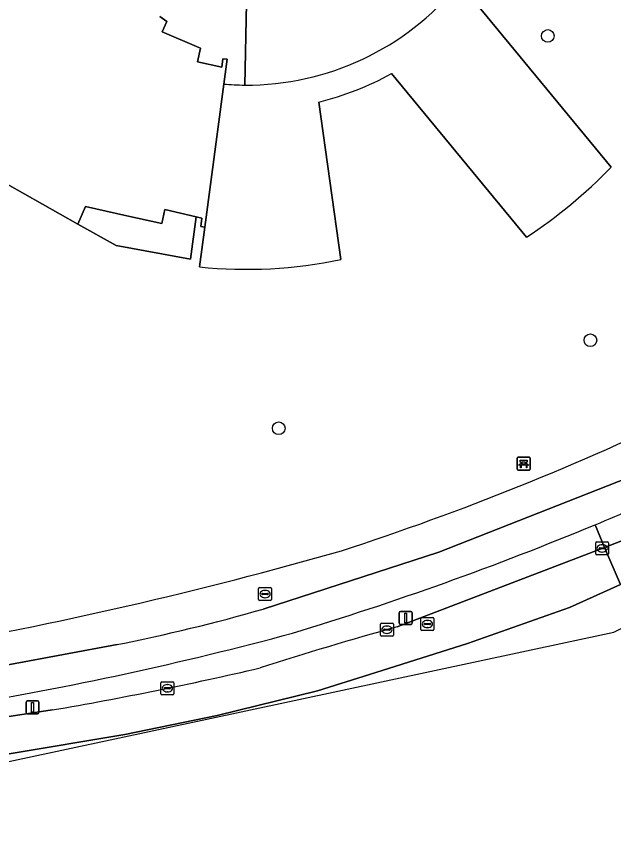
# Model space of a CAD drawing. Extents: x 159039 to 160102, y 381214 to 382524.
# Drawn here: x 159092.6 to 159138.8, y 381216.1 to 381280.2 of the extents above; entities that cross this region are included whole.
import ezdxf

# ---------------------------------------------------------------- set-up
doc = ezdxf.new("R2010")
doc.units = 0
for name, color, linetype in [('IMGEO_Bank', 7, 'Continuous'), ('IMGEO_Boom', 7, 'Continuous'), ('IMGEO_Brandkraan', 7, 'Continuous'), ('IMGEO_Fietspad_gesloten', 7, 'Continuous'), ('IMGEO_Groenvoorziening', 7, 'Continuous'), ('IMGEO_Kolk', 7, 'Continuous'), ('IMGEO_Lichtmast', 7, 'Continuous'), ('IMGEO_OVBaan_gesloten', 7, 'Continuous'), ('IMGEO_Pand', 7, 'Continuous'), ('IMGEO_Parkeervlak_open', 7, 'Continuous'), ('IMGEO_Rijbaan_lokaal_open', 7, 'Continuous'), ('IMGEO_Rijbaan_regionaal_gesloten', 7, 'Continuous'), ('IMGEO_Rioolput', 7, 'Continuous'), ('IMGEO_Verkeerseiland_open', 7, 'Continuous'), ('IMGEO_Voetpad_open', 7, 'Continuous')]:
    doc.layers.add(name, color=color, linetype=linetype)

msp = doc.modelspace()

# ---------------------------------------------------------------- linework, layer by layer
at = {"layer": 'IMGEO_Bank'}
for p, q in [((159131.356, 381245.215), (159131.356, 381246.056)), ((159131.356, 381246.056), (159131.356, 381245.215)), ((159131.431, 381246.14), (159132.272, 381246.14)), ((159132.272, 381246.14), (159131.431, 381246.14)), ((159132.356, 381246.065), (159132.356, 381245.224)), ((159132.356, 381245.224), (159132.356, 381246.065)), ((159132.053, 381245.538), (159131.66, 381245.538)), ((159131.665, 381245.646), (159131.665, 381245.752)), ((159131.709, 381245.752), (159131.709, 381245.646)), ((159131.997, 381245.758), (159131.715, 381245.758)), ((159131.715, 381245.64), (159131.997, 381245.64)), ((159132.003, 381245.646), (159132.003, 381245.752)), ((159132.047, 381245.752), (159132.047, 381245.646)), ((159132.281, 381245.14), (159131.44, 381245.14)), ((159131.44, 381245.14), (159132.281, 381245.14))]:
    msp.add_line(p, q, dxfattribs=at)
for points in [[(159131.659, 381245.758), (159131.573, 381245.758), (159131.573, 381245.919), (159132.136, 381245.919), (159132.136, 381245.758), (159132.053, 381245.758)], [(159131.603, 381245.538), (159131.461, 381245.538), (159131.573, 381245.64), (159131.659, 381245.64)], [(159131.653, 381245.531), (159131.653, 381245.324), (159131.61, 381245.324), (159131.61, 381245.531)], [(159132.053, 381245.64), (159132.136, 381245.64), (159132.248, 381245.538), (159132.109, 381245.538)], [(159132.103, 381245.531), (159132.103, 381245.324), (159132.059, 381245.324), (159132.059, 381245.531)]]:
    msp.add_lwpolyline(points, dxfattribs=at)
for centre, radius, start, end in [((159131.434, 381246.062), 0.0779, 92.4484, 184.28452), ((159131.434, 381246.062), 0.0779, 92.4484, 184.28452), ((159132.278, 381246.062), 0.0779, 2.4484, 94.28452), ((159132.278, 381246.062), 0.0779, 2.4484, 94.28452), ((159131.603, 381245.531), 0.00671, 2.89567, 87.10433), ((159131.66, 381245.531), 0.00671, 92.89567, 177.10433), ((159131.658, 381245.751), 0.00671, 2.89567, 87.10433), ((159131.658, 381245.647), 0.00671, 272.89567, 357.10433), ((159131.715, 381245.751), 0.00671, 92.89567, 177.10433), ((159131.715, 381245.647), 0.00671, 182.89567, 267.10433), ((159131.997, 381245.751), 0.00671, 2.89567, 87.10433), ((159131.997, 381245.647), 0.00671, 272.89567, 357.10433), ((159132.054, 381245.751), 0.00671, 92.89567, 177.10433), ((159132.054, 381245.647), 0.00671, 182.89567, 267.10433), ((159132.052, 381245.531), 0.00671, 2.89567, 87.10433), ((159132.109, 381245.531), 0.00671, 92.89567, 177.10433), ((159131.434, 381245.218), 0.0779, 182.4484, 274.28452), ((159131.434, 381245.218), 0.0779, 182.4484, 274.28452), ((159132.278, 381245.218), 0.0779, 272.4484, 4.28452), ((159132.278, 381245.218), 0.0779, 272.4484, 4.28452)]:
    msp.add_arc(centre, radius, start, end, dxfattribs=at)
at = {"layer": 'IMGEO_Boom'}
for centre in [(159133.72, 381278.698), (159137.01, 381255.184), (159112.911, 381248.374)]:
    msp.add_circle(centre, 0.489, dxfattribs=at)
at = {"layer": 'IMGEO_Brandkraan'}
for p, q in [((159111.358, 381235.137), (159111.358, 381235.989)), ((159111.433, 381236.063), (159112.285, 381236.063)), ((159111.846, 381235.843), (159111.871, 381235.843)), ((159112.359, 381235.989), (159112.359, 381235.137)), ((159112.285, 381235.063), (159111.433, 381235.063)), ((159111.617, 381235.557), (159111.617, 381235.569)), ((159112.055, 381235.52), (159111.657, 381235.52)), ((159111.66, 381235.606), (159112.058, 381235.606)), ((159111.869, 381235.283), (159111.844, 381235.283)), ((159112.101, 381235.569), (159112.101, 381235.557))]:
    msp.add_line(p, q, dxfattribs=at)
for points in [[(159111.358, 381235.137), (159111.358, 381235.989)], [(159111.433, 381236.063), (159112.285, 381236.063)], [(159112.359, 381235.989), (159112.359, 381235.137)], [(159112.285, 381235.063), (159111.433, 381235.063)]]:
    msp.add_lwpolyline(points, dxfattribs=at)
for centre, radius, start, end in [((159111.435, 381235.987), 0.0765, 91.55205, 178.44795), ((159111.435, 381235.987), 0.0765, 91.55205, 178.44795), ((159112.283, 381235.987), 0.0765, 1.55205, 88.44795), ((159112.283, 381235.987), 0.0765, 1.55205, 88.44795), ((159111.435, 381235.139), 0.0765, 181.55205, 268.44795), ((159111.435, 381235.139), 0.0765, 181.55205, 268.44795), ((159111.657, 381235.566), 0.0403, 85.87752, 175.75265), ((159111.654, 381235.556), 0.0366, 178.93798, 274.71019), ((159112.058, 381235.563), 0.043, 264.86636, 352.45326), ((159112.062, 381235.568), 0.0386, 1.73085, 96.63898), ((159112.283, 381235.139), 0.0765, 271.55205, 358.44795), ((159112.283, 381235.139), 0.0765, 271.55205, 358.44795)]:
    msp.add_arc(centre, radius, start, end, dxfattribs=at)
for centre, major_axis, ratio, start_param, end_param in [((159111.845, 381235.563), (-0.387, 0.002), 0.722429, 4.712389, 7.853982), ((159111.87, 381235.563), (-0.39, 0.002), 0.717154, 1.570796, 4.712389)]:
    msp.add_ellipse(centre, major_axis=major_axis, ratio=ratio, start_param=start_param, end_param=end_param, dxfattribs=at)
at = {"layer": 'IMGEO_Fietspad_gesloten'}
for points in [[(159139.91, 381244.553), (159125.291, 381238.814), (159111.721, 381234.404)], [(159100.417, 381231.66), (159092.132, 381230.115), (159087.567, 381229.309)]]:
    msp.add_lwpolyline(points, dxfattribs=at)
for centre, radius, start, end in [((159050.495, 381450.972), 227.313, 292.47219, 293.3075), ((159040.738, 381474.001), 252.323, 286.8748, 292.52062), ((159072.373, 381371.843), 142.961, 281.31276, 285.97604), ((159046.228, 381483.006), 259.465, 279.26735, 285.13723)]:
    msp.add_arc(centre, radius, start, end, dxfattribs=at)
at = {"layer": 'IMGEO_Groenvoorziening'}
for points in [[(159128.176, 381281.212), (159138.618, 381268.556)], [(159132.066, 381263.141), (159121.627, 381275.793)], [(159116.015, 381273.585), (159117.724, 381261.42)], [(159106.784, 381260.852), (159107.193, 381263.931), (159106.899, 381263.979), (159106.971, 381264.613), (159106.531, 381264.715), (159106.096, 381261.437), (159100.352, 381262.496), (159097.392, 381264.164), (159091.916, 381267.25)]]:
    msp.add_lwpolyline(points, dxfattribs=at)
for centre, radius, start, end in [((159110.433, 381296.008), 23.108, 283.97878, 298.9748), ((159110.451, 381295.966), 39.302, 303.36464, 315.78045), ((159110.446, 381295.959), 35.298, 264.04513, 281.89908), ((159052.425, 381440.447), 211.862, 287.96213, 295.87717), ((159028.918, 381549.288), 322.843, 279.91517, 285.97337)]:
    msp.add_arc(centre, radius, start, end, dxfattribs=at)
at = {"layer": 'IMGEO_Kolk'}
for p, q in [((159137.42, 381238.666), (159137.42, 381239.518)), ((159137.495, 381239.592), (159138.347, 381239.592)), ((159138.421, 381239.518), (159138.421, 381238.666)), ((159137.679, 381239.086), (159137.679, 381239.098)), ((159138.117, 381239.049), (159137.719, 381239.049)), ((159137.722, 381239.135), (159138.12, 381239.135)), ((159137.908, 381239.372), (159137.933, 381239.372)), ((159138.163, 381239.098), (159138.163, 381239.086)), ((159138.347, 381238.592), (159137.495, 381238.592)), ((159137.931, 381238.812), (159137.906, 381238.812)), ((159120.781, 381232.381), (159120.781, 381233.233)), ((159120.856, 381233.307), (159121.708, 381233.307)), ((159121.269, 381233.087), (159121.294, 381233.087)), ((159121.782, 381233.233), (159121.782, 381232.381)), ((159121.04, 381232.801), (159121.04, 381232.813)), ((159121.478, 381232.764), (159121.08, 381232.764)), ((159121.083, 381232.85), (159121.481, 381232.85)), ((159121.292, 381232.527), (159121.267, 381232.527)), ((159121.524, 381232.813), (159121.524, 381232.801)), ((159121.708, 381232.307), (159120.856, 381232.307)), ((159103.809, 381227.861), (159103.809, 381228.713)), ((159103.884, 381228.787), (159104.736, 381228.787)), ((159104.81, 381228.713), (159104.81, 381227.861)), ((159104.068, 381228.281), (159104.068, 381228.293)), ((159104.506, 381228.244), (159104.108, 381228.244)), ((159104.111, 381228.33), (159104.509, 381228.33)), ((159104.32, 381228.007), (159104.295, 381228.007)), ((159104.297, 381228.567), (159104.322, 381228.567)), ((159104.552, 381228.293), (159104.552, 381228.281)), ((159104.736, 381227.787), (159103.884, 381227.787))]:
    msp.add_line(p, q, dxfattribs=at)
for points in [[(159137.42, 381238.666), (159137.42, 381239.518)], [(159137.495, 381239.592), (159138.347, 381239.592)], [(159138.421, 381239.518), (159138.421, 381238.666)], [(159138.347, 381238.592), (159137.495, 381238.592)], [(159120.781, 381232.381), (159120.781, 381233.233)], [(159120.856, 381233.307), (159121.708, 381233.307)], [(159121.782, 381233.233), (159121.782, 381232.381)], [(159121.708, 381232.307), (159120.856, 381232.307)], [(159103.809, 381227.861), (159103.809, 381228.713)], [(159103.884, 381228.787), (159104.736, 381228.787)], [(159104.81, 381228.713), (159104.81, 381227.861)], [(159104.736, 381227.787), (159103.884, 381227.787)]]:
    msp.add_lwpolyline(points, dxfattribs=at)
for centre, radius, start, end in [((159137.497, 381239.516), 0.0765, 91.55205, 178.44795), ((159137.497, 381239.516), 0.0765, 91.55205, 178.44795), ((159138.345, 381239.516), 0.0765, 1.55205, 88.44795), ((159138.345, 381239.516), 0.0765, 1.55205, 88.44795), ((159137.719, 381239.095), 0.0403, 85.87752, 175.75265), ((159137.716, 381239.085), 0.0366, 178.93798, 274.71019), ((159138.12, 381239.092), 0.043, 264.86636, 352.45326), ((159138.124, 381239.097), 0.0386, 1.73085, 96.63898), ((159137.497, 381238.668), 0.0765, 181.55205, 268.44795), ((159137.497, 381238.668), 0.0765, 181.55205, 268.44795), ((159138.345, 381238.668), 0.0765, 271.55205, 358.44795), ((159138.345, 381238.668), 0.0765, 271.55205, 358.44795), ((159120.858, 381233.231), 0.0765, 91.55205, 178.44795), ((159120.858, 381233.231), 0.0765, 91.55205, 178.44795), ((159121.706, 381233.231), 0.0765, 1.55205, 88.44795), ((159121.706, 381233.231), 0.0765, 1.55205, 88.44795), ((159121.08, 381232.81), 0.0403, 85.87752, 175.75265), ((159121.077, 381232.8), 0.0366, 178.93798, 274.71019), ((159121.481, 381232.807), 0.043, 264.86636, 352.45326), ((159121.485, 381232.812), 0.0386, 1.73085, 96.63898), ((159120.858, 381232.383), 0.0765, 181.55205, 268.44795), ((159120.858, 381232.383), 0.0765, 181.55205, 268.44795), ((159121.706, 381232.383), 0.0765, 271.55205, 358.44795), ((159121.706, 381232.383), 0.0765, 271.55205, 358.44795), ((159103.886, 381228.711), 0.0765, 91.55205, 178.44795), ((159103.886, 381228.711), 0.0765, 91.55205, 178.44795), ((159104.734, 381228.711), 0.0765, 1.55205, 88.44795), ((159104.734, 381228.711), 0.0765, 1.55205, 88.44795), ((159104.108, 381228.29), 0.0403, 85.87752, 175.75265), ((159104.105, 381228.28), 0.0366, 178.93798, 274.71019), ((159104.509, 381228.287), 0.043, 264.86636, 352.45326), ((159104.513, 381228.292), 0.0386, 1.73085, 96.63898), ((159103.886, 381227.863), 0.0765, 181.55205, 268.44795), ((159103.886, 381227.863), 0.0765, 181.55205, 268.44795), ((159104.734, 381227.863), 0.0765, 271.55205, 358.44795), ((159104.734, 381227.863), 0.0765, 271.55205, 358.44795)]:
    msp.add_arc(centre, radius, start, end, dxfattribs=at)
for centre, major_axis, ratio, start_param, end_param in [((159137.907, 381239.092), (-0.387, 0.002), 0.722429, 4.712389, 7.853982), ((159137.932, 381239.092), (-0.39, 0.002), 0.717154, 1.570796, 4.712389), ((159121.268, 381232.807), (-0.387, 0.002), 0.722429, 4.712389, 7.853982), ((159121.293, 381232.807), (-0.39, 0.002), 0.717154, 1.570796, 4.712389), ((159104.296, 381228.287), (-0.387, 0.002), 0.722429, 4.712389, 7.853982), ((159104.321, 381228.287), (-0.39, 0.002), 0.717154, 1.570796, 4.712389)]:
    msp.add_ellipse(centre, major_axis=major_axis, ratio=ratio, start_param=start_param, end_param=end_param, dxfattribs=at)
at = {"layer": 'IMGEO_Lichtmast'}
for p, q in [((159122.233, 381233.323), (159122.233, 381234.123)), ((159122.233, 381234.123), (159122.233, 381233.323)), ((159122.333, 381234.223), (159123.123, 381234.223)), ((159123.123, 381234.223), (159122.333, 381234.223)), ((159123.223, 381234.123), (159123.223, 381233.323)), ((159123.223, 381233.323), (159123.223, 381234.123)), ((159123.123, 381233.223), (159122.333, 381233.223)), ((159122.333, 381233.223), (159123.123, 381233.223)), ((159093.473, 381227.302), (159094.263, 381227.302)), ((159094.263, 381227.302), (159093.473, 381227.302)), ((159093.373, 381226.402), (159093.373, 381227.202)), ((159093.373, 381227.202), (159093.373, 381226.402)), ((159094.363, 381227.202), (159094.363, 381226.402)), ((159094.363, 381226.402), (159094.363, 381227.202)), ((159094.263, 381226.302), (159093.473, 381226.302)), ((159093.473, 381226.302), (159094.263, 381226.302))]:
    msp.add_line(p, q, dxfattribs=at)
for points in [[(159122.653, 381234.098), (159122.803, 381234.098), (159122.803, 381233.348), (159122.653, 381233.348), (159122.653, 381234.098)], [(159093.793, 381227.177), (159093.943, 381227.177), (159093.943, 381226.427), (159093.793, 381226.427), (159093.793, 381227.177)]]:
    msp.add_lwpolyline(points, dxfattribs=at)
for centre, start, end in [((159122.333, 381234.123), 90, 180), ((159122.333, 381234.123), 90, 180), ((159123.123, 381234.123), 0, 90), ((159123.123, 381234.123), 360, 90), ((159122.333, 381233.323), 180, 270), ((159122.333, 381233.323), 180, 270), ((159123.123, 381233.323), 270, 0), ((159123.123, 381233.323), 270, 0), ((159093.473, 381227.202), 90, 180), ((159093.473, 381227.202), 90, 180), ((159094.263, 381227.202), 0, 90), ((159094.263, 381227.202), 360, 90), ((159093.473, 381226.402), 180, 270), ((159093.473, 381226.402), 180, 270), ((159094.263, 381226.402), 270, 0), ((159094.263, 381226.402), 270, 0)]:
    msp.add_arc(centre, 0.1, start, end, dxfattribs=at)
at = {"layer": 'IMGEO_OVBaan_gesloten'}
msp.add_lwpolyline([(159141.826, 381240.614), (159138.103, 381239.162), (159139.33, 381236.294)], dxfattribs=at)
at = {"layer": 'IMGEO_Pand'}
msp.add_lwpolyline([(159091.916, 381267.25), (159097.392, 381264.164), (159097.976, 381265.513), (159101.177, 381264.803), (159103.866, 381264.207), (159104.117, 381265.276), (159106.531, 381264.715), (159106.971, 381264.613), (159106.899, 381263.979), (159107.193, 381263.931), (159108.659, 381274.979), (159108.915, 381276.906), (159108.6, 381276.939), (159108.509, 381276.287), (159106.64, 381276.711), (159106.87, 381277.75), (159106.742, 381277.805), (159103.912, 381279.026), (159104.271, 381279.828), (159103.725, 381280.206)], dxfattribs=at)
at = {"layer": 'IMGEO_Parkeervlak_open'}
msp.add_lwpolyline([(159110.432, 381281.231), (159110.294, 381274.904)], dxfattribs=at)
msp.add_arc((159110.446, 381295.974), 21.071, 269.5872, 12.02983, dxfattribs=at)
at = {"layer": 'IMGEO_Rijbaan_lokaal_open'}
for points in [[(159110.294, 381274.904), (159110.432, 381281.231)], [(159103.725, 381280.206), (159104.271, 381279.828), (159103.912, 381279.026), (159106.742, 381277.805), (159106.87, 381277.75), (159106.64, 381276.711), (159108.509, 381276.287), (159108.6, 381276.939), (159108.915, 381276.906), (159108.659, 381274.979)]]:
    msp.add_lwpolyline(points, dxfattribs=at)
msp.add_arc((159110.406, 381295.199), 20.296, 265.0627, 269.68449, dxfattribs=at)
at = {"layer": 'IMGEO_Rijbaan_regionaal_gesloten'}
for points in [[(159139.33, 381236.294), (159135.396, 381234.522), (159127.5, 381231.732), (159119.935, 381229.356), (159115.911, 381228.093), (159108.145, 381226.18), (159101.01, 381224.719), (159092.08, 381223.22), (159080.802, 381221.413), (159076.732, 381220.761), (159072.892, 381220.245), (159064.793, 381219.04), (159060.97, 381218.523), (159061.265, 381216.06), (159138.831, 381232.625), (159172.016, 381249.257)], [(159139.33, 381236.294), (159138.103, 381239.162), (159122.065, 381233.025)], [(159095.403, 381226.603), (159083.157, 381224.726), (159078.488, 381224.085), (159077.376, 381223.938), (159076.264, 381223.794), (159060.614, 381221.491), (159060.97, 381218.523), (159064.793, 381219.04), (159072.892, 381220.245), (159076.732, 381220.761), (159080.802, 381221.413), (159092.08, 381223.22), (159101.01, 381224.719), (159108.145, 381226.18), (159115.911, 381228.093), (159119.935, 381229.356), (159127.5, 381231.732), (159135.396, 381234.522), (159139.33, 381236.294)]]:
    msp.add_lwpolyline(points, dxfattribs=at)
for centre, radius, start, end in [((159201.391, 380948.368), 295.504, 105.57164, 107.71567), ((159048.278, 381500.516), 277.937, 279.76174, 283.14188)]:
    msp.add_arc(centre, radius, start, end, dxfattribs=at)
at = {"layer": 'IMGEO_Rioolput'}
for p, q in [((159123.988, 381233.751), (159124.84, 381233.751)), ((159123.913, 381232.825), (159123.913, 381233.677)), ((159124.172, 381233.245), (159124.172, 381233.257)), ((159124.61, 381233.208), (159124.212, 381233.208)), ((159124.215, 381233.294), (159124.613, 381233.294)), ((159124.401, 381233.531), (159124.426, 381233.531)), ((159124.656, 381233.257), (159124.656, 381233.245)), ((159124.914, 381233.677), (159124.914, 381232.825)), ((159124.84, 381232.751), (159123.988, 381232.751)), ((159124.424, 381232.971), (159124.399, 381232.971))]:
    msp.add_line(p, q, dxfattribs=at)
for points in [[(159123.988, 381233.751), (159124.84, 381233.751)], [(159123.913, 381232.825), (159123.913, 381233.677)], [(159124.914, 381233.677), (159124.914, 381232.825)], [(159124.84, 381232.751), (159123.988, 381232.751)]]:
    msp.add_lwpolyline(points, dxfattribs=at)
for centre, radius, start, end in [((159123.99, 381233.675), 0.0765, 91.55205, 178.44795), ((159123.99, 381233.675), 0.0765, 91.55205, 178.44795), ((159124.838, 381233.675), 0.0765, 1.55205, 88.44795), ((159124.838, 381233.675), 0.0765, 1.55205, 88.44795), ((159124.212, 381233.254), 0.0403, 85.87752, 175.75265), ((159124.209, 381233.244), 0.0366, 178.93798, 274.71019), ((159124.613, 381233.251), 0.043, 264.86636, 352.45326), ((159124.617, 381233.256), 0.0386, 1.73085, 96.63898), ((159123.99, 381232.827), 0.0765, 181.55205, 268.44795), ((159123.99, 381232.827), 0.0765, 181.55205, 268.44795), ((159124.838, 381232.827), 0.0765, 271.55205, 358.44795), ((159124.838, 381232.827), 0.0765, 271.55205, 358.44795)]:
    msp.add_arc(centre, radius, start, end, dxfattribs=at)
for centre, major_axis, ratio, start_param, end_param in [((159124.4, 381233.251), (-0.387, 0.002), 0.722429, 4.712389, 7.853982), ((159124.425, 381233.251), (-0.39, 0.002), 0.717154, 1.570796, 4.712389)]:
    msp.add_ellipse(centre, major_axis=major_axis, ratio=ratio, start_param=start_param, end_param=end_param, dxfattribs=at)
at = {"layer": 'IMGEO_Verkeerseiland_open'}
for points in [[(159122.065, 381233.025), (159138.103, 381239.162), (159137.382, 381240.92)], [(159088.013, 381226.927), (159072.442, 381224.667), (159060.44, 381222.949), (159060.527, 381222.222), (159060.614, 381221.491), (159076.264, 381223.794), (159077.376, 381223.938), (159078.488, 381224.085), (159083.157, 381224.726), (159095.403, 381226.603)]]:
    msp.add_lwpolyline(points, dxfattribs=at)
for centre, radius, start, end in [((159040.738, 381474.001), 252.323, 286.8748, 292.52062), ((159046.228, 381483.006), 259.465, 279.26735, 285.13723), ((159201.391, 380948.368), 295.504, 105.57164, 107.71567), ((159048.278, 381500.516), 277.937, 279.76174, 283.14188)]:
    msp.add_arc(centre, radius, start, end, dxfattribs=at)
at = {"layer": 'IMGEO_Voetpad_open'}
for points in [[(159138.618, 381268.556), (159128.176, 381281.212)], [(159121.627, 381275.793), (159132.066, 381263.141)], [(159108.659, 381274.979), (159107.193, 381263.931), (159106.784, 381260.852)], [(159117.724, 381261.42), (159116.015, 381273.585)], [(159125.291, 381238.814), (159139.91, 381244.553)], [(159137.382, 381240.92), (159138.103, 381239.162), (159141.826, 381240.614)], [(159111.721, 381234.404), (159125.291, 381238.814)], [(159087.567, 381229.309), (159092.132, 381230.115), (159100.417, 381231.66)]]:
    msp.add_lwpolyline(points, dxfattribs=at)
msp.add_lwpolyline([(159106.531, 381264.715), (159104.117, 381265.276), (159103.866, 381264.207), (159101.177, 381264.803), (159097.976, 381265.513), (159097.392, 381264.164), (159100.352, 381262.496), (159106.096, 381261.437)], close=True, dxfattribs=at)
for centre, radius, start, end in [((159110.446, 381295.974), 21.071, 269.5872, 12.02983), ((159110.433, 381296.008), 23.108, 283.97878, 298.9748), ((159110.406, 381295.199), 20.296, 265.0627, 269.68449), ((159110.451, 381295.966), 39.302, 303.36464, 315.78045), ((159110.446, 381295.959), 35.298, 264.04513, 281.89908), ((159052.425, 381440.447), 211.862, 287.96213, 295.87717), ((159050.495, 381450.972), 227.313, 292.47219, 293.3075), ((159028.918, 381549.288), 322.843, 279.91517, 285.97337), ((159072.373, 381371.843), 142.961, 281.31276, 285.97604)]:
    msp.add_arc(centre, radius, start, end, dxfattribs=at)

doc.saveas('drawing.dxf')
